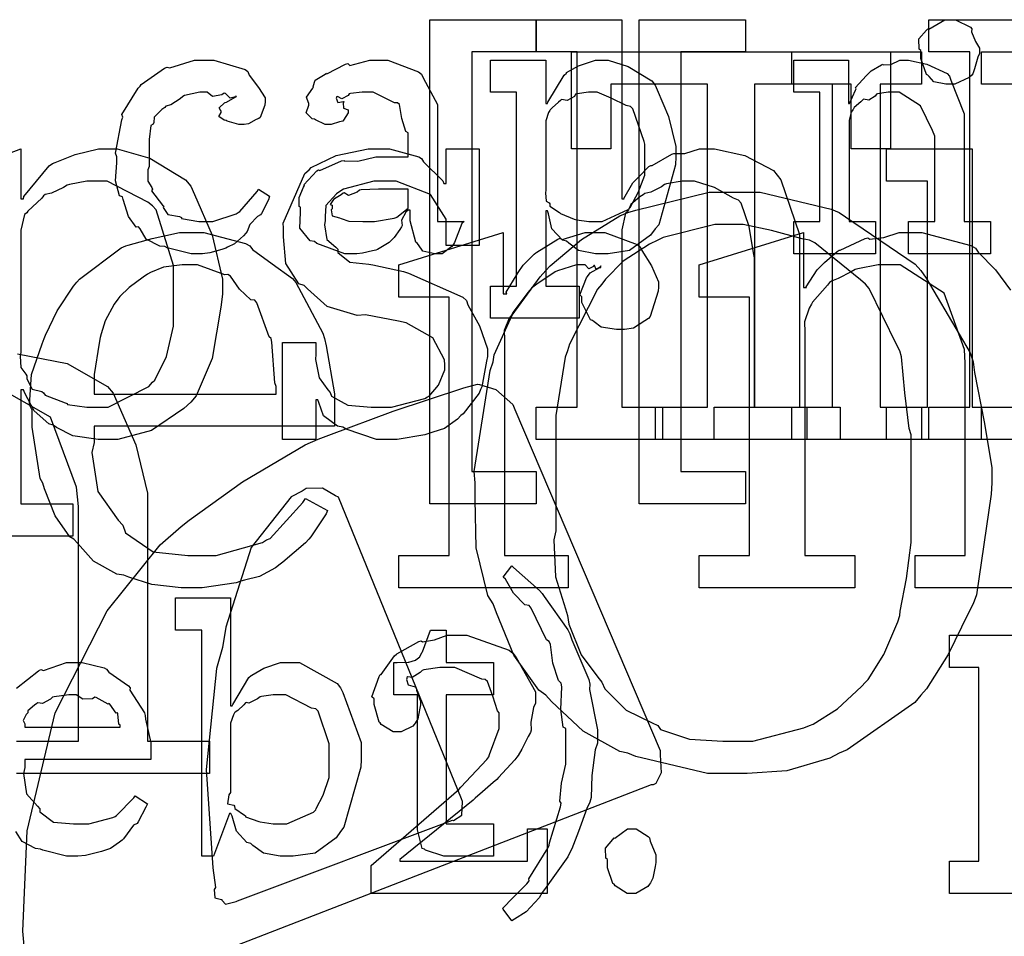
# Model space of a CAD drawing. Extents: x 0 to 8.5, y 0 to 11.
# Tile 345 of 379: x 3.329 to 3.753, y 9.515 to 9.909. Entities that reach past the tile are written whole.
import ezdxf

# ---------------------------------------------------------------- set-up
doc = ezdxf.new("R2010")
doc.units = 0
doc.layers.get('0').update_dxf_attribs({"linetype": 'CONTINUOUS'})

msp = doc.modelspace()

# ---------------------------------------------------------------- linework, layer by layer
at = {"color": 0}
for points in [[(3.50558, 9.90901), (3.55138, 9.90901), (3.55138, 9.89512), (3.5236, 9.89512), (3.5236, 9.71457), (3.55138, 9.71457), (3.55138, 9.70068), (3.50558, 9.70068), (3.50558, 9.90901)], [(3.55138, 9.74235), (3.56896, 9.74235), (3.56896, 9.89512), (3.55138, 9.89512), (3.55138, 9.90901), (3.58826, 9.90901), (3.58826, 9.83197), (3.58914, 9.83197), (3.58903, 9.83208), (3.59299, 9.83876), (3.59347, 9.83936), (3.59347, 9.83936), (3.59554, 9.84136), (3.59988, 9.84581), (3.60064, 9.84631), (3.60118, 9.84631), (3.60965, 9.85118), (3.61062, 9.85151), (3.61062, 9.85151), (3.61535, 9.85151), (3.62169, 9.85346), (3.62386, 9.85346), (3.62815, 9.85346), (3.64117, 9.85064), (3.65354, 9.84407), (3.65511, 9.84218), (3.65663, 9.84011), (3.66465, 9.81663), (3.66465, 9.80875), (3.66465, 9.74235), (3.68224, 9.74235), (3.68224, 9.72846), (3.62799, 9.72846), (3.62799, 9.74235), (3.64535, 9.74235), (3.64535, 9.80658), (3.64492, 9.80865), (3.64296, 9.82004), (3.63954, 9.83003), (3.6384, 9.83132), (3.63629, 9.83225), (3.6281, 9.83681), (3.61951, 9.83957), (3.61669, 9.83957), (3.61415, 9.83957), (3.60736, 9.83832), (3.6065, 9.83806), (3.60525, 9.83703), (3.60069, 9.83479), (3.59804, 9.83421), (3.59739, 9.83371), (3.59597, 9.83279), (3.59207, 9.82954), (3.59104, 9.82726), (3.59065, 9.82656), (3.58974, 9.82579), (3.58826, 9.81858), (3.58826, 9.81614), (3.58826, 9.74235), (3.60563, 9.74235), (3.60563, 9.72846), (3.55138, 9.72846), (3.55138, 9.74235)], [(3.5956, 9.90901), (3.64139, 9.90901), (3.64139, 9.89512), (3.61361, 9.89512), (3.61361, 9.71457), (3.64139, 9.71457), (3.64139, 9.70068), (3.5956, 9.70068), (3.5956, 9.90901)], [(3.72949, 9.88124), (3.72771, 9.88124), (3.7225, 9.88222), (3.72049, 9.8845), (3.71994, 9.88514), (3.71929, 9.88547), (3.7169, 9.89225), (3.7169, 9.89447), (3.7169, 9.89578), (3.71615, 9.89638), (3.71604, 9.90076), (3.7194, 9.90446), (3.71994, 9.90511), (3.72032, 9.90494), (3.72715, 9.90901), (3.72949, 9.90901), (3.73182, 9.90901), (3.73828, 9.90576), (3.73882, 9.90511), (3.73876, 9.90375), (3.7404, 9.89958), (3.74208, 9.89675), (3.74208, 9.89578), (3.74208, 9.89447), (3.74137, 9.8929), (3.73996, 9.88781), (3.73926, 9.88569), (3.73882, 9.88514), (3.73768, 9.88417), (3.7315, 9.88124), (3.72949, 9.88124)], [(3.40662, 9.80832), (3.40283, 9.80832), (3.39253, 9.81088), (3.39144, 9.81136), (3.38938, 9.81158), (3.38351, 9.81461), (3.38092, 9.81896), (3.38015, 9.81982), (3.37918, 9.81976), (3.37582, 9.82437), (3.37358, 9.8316), (3.37321, 9.83285), (3.37201, 9.83328), (3.37022, 9.83974), (3.37082, 9.84744), (3.37082, 9.84999), (3.37022, 9.85161), (3.37299, 9.86589), (3.37343, 9.86714), (3.37304, 9.86817), (3.37999, 9.8795), (3.38081, 9.88038), (3.38135, 9.88108), (3.39139, 9.88818), (3.39253, 9.88861), (3.39361, 9.88824), (3.40419, 9.89165), (3.40771, 9.89165), (3.4126, 9.89165), (3.42606, 9.88753), (3.42725, 9.88667), (3.42779, 9.8851), (3.43175, 9.87989), (3.43463, 9.87537), (3.43463, 9.87386), (3.43451, 9.87224), (3.43246, 9.86692), (3.43201, 9.86649), (3.43083, 9.866), (3.42746, 9.86421), (3.42567, 9.86387), (3.42507, 9.86387), (3.42329, 9.86387), (3.41829, 9.86535), (3.41792, 9.86561), (3.41704, 9.86572), (3.41471, 9.86729), (3.41575, 9.86914), (3.41575, 9.86974), (3.41558, 9.86974), (3.41488, 9.87104), (3.41715, 9.87321), (3.41749, 9.87343), (3.41749, 9.87343), (3.41803, 9.87358), (3.42171, 9.87571), (3.42225, 9.87582), (3.42225, 9.87625), (3.42193, 9.87582), (3.4196, 9.87532), (3.41758, 9.87728), (3.41704, 9.87733), (3.41607, 9.87663), (3.41206, 9.87597), (3.40978, 9.87776), (3.40901, 9.87776), (3.40657, 9.87776), (3.40001, 9.87636), (3.39925, 9.87603), (3.39811, 9.875), (3.39404, 9.87244), (3.39193, 9.87175), (3.39144, 9.87125), (3.39014, 9.87044), (3.38693, 9.86703), (3.38672, 9.86475), (3.38644, 9.8641), (3.38542, 9.86344), (3.38471, 9.85742), (3.38471, 9.85542), (3.38471, 9.84586), (3.38422, 9.8444), (3.38417, 9.83951), (3.38596, 9.83686), (3.38624, 9.8361), (3.38579, 9.83539), (3.39046, 9.82926), (3.391, 9.82872), (3.39074, 9.82824), (3.39285, 9.82519), (3.39785, 9.82428), (3.3986, 9.82394), (3.39871, 9.82351), (3.40608, 9.82221), (3.40858, 9.82221), (3.41222, 9.82221), (3.42225, 9.82547), (3.42312, 9.82611), (3.42372, 9.82644), (3.43126, 9.83513), (3.43181, 9.8361), (3.43658, 9.83306), (3.43608, 9.83149), (3.43311, 9.82568), (3.43267, 9.82503), (3.43138, 9.82433), (3.42811, 9.8209), (3.42697, 9.81793), (3.42638, 9.81722), (3.42529, 9.81597), (3.42144, 9.81256), (3.41851, 9.81114), (3.41769, 9.81071), (3.41596, 9.81017), (3.41086, 9.80865), (3.40767, 9.80832), (3.40662, 9.80832)], [(3.47325, 9.80832), (3.46892, 9.80832), (3.45692, 9.81267), (3.45589, 9.81353), (3.4541, 9.81392), (3.4496, 9.81928), (3.44982, 9.82607), (3.44982, 9.82829), (3.44928, 9.82861), (3.44928, 9.83247), (3.45122, 9.83697), (3.45156, 9.83763), (3.45133, 9.83789), (3.45692, 9.84392), (3.45763, 9.84435), (3.45822, 9.84412), (3.46756, 9.84825), (3.46869, 9.84847), (3.46869, 9.84825), (3.4745, 9.8481), (3.48232, 9.84999), (3.48497, 9.84999), (3.49625, 9.84999), (3.49625, 9.8604), (3.49522, 9.86094), (3.49354, 9.86654), (3.49246, 9.8725), (3.49169, 9.87321), (3.49029, 9.87321), (3.48122, 9.87776), (3.47825, 9.87776), (3.4764, 9.87776), (3.4714, 9.87722), (3.47086, 9.87711), (3.47043, 9.87642), (3.46772, 9.87494), (3.46576, 9.87597), (3.46544, 9.87582), (3.46544, 9.8756), (3.46522, 9.87522), (3.46593, 9.87332), (3.46843, 9.87386), (3.46869, 9.87364), (3.46832, 9.87321), (3.46843, 9.87088), (3.47043, 9.87022), (3.47043, 9.86996), (3.47038, 9.86897), (3.46843, 9.86572), (3.46804, 9.8654), (3.46664, 9.86501), (3.46311, 9.86387), (3.46197, 9.86387), (3.46044, 9.86387), (3.45628, 9.86589), (3.45589, 9.86626), (3.45492, 9.86638), (3.45236, 9.86893), (3.4535, 9.87218), (3.4535, 9.87321), (3.45335, 9.87321), (3.45253, 9.87565), (3.45514, 9.87961), (3.45546, 9.88015), (3.45535, 9.88021), (3.45617, 9.88297), (3.46044, 9.88558), (3.4611, 9.88601), (3.46126, 9.88579), (3.46929, 9.88992), (3.47021, 9.89014), (3.47108, 9.88937), (3.47971, 9.89165), (3.48258, 9.89165), (3.48742, 9.89165), (3.50071, 9.88661), (3.5019, 9.88558), (3.50271, 9.88396), (3.50885, 9.8725), (3.50885, 9.86865), (3.50885, 9.82221), (3.52035, 9.82221), (3.51932, 9.82129), (3.51622, 9.81315), (3.51579, 9.81244), (3.51497, 9.81142), (3.51085, 9.80832), (3.5095, 9.80832), (3.50776, 9.80832), (3.50261, 9.80946), (3.50071, 9.81213), (3.50017, 9.81287), (3.49946, 9.81332), (3.49713, 9.82243), (3.49713, 9.82547), (3.49713, 9.82699), (3.49625, 9.82699), (3.49528, 9.82622), (3.49343, 9.82275), (3.49371, 9.82042), (3.49343, 9.81982), (3.49262, 9.81874), (3.49018, 9.81532), (3.48921, 9.81429), (3.48888, 9.81396), (3.48801, 9.8131), (3.48301, 9.81017), (3.48236, 9.80985), (3.4809, 9.80951), (3.47657, 9.80854), (3.47407, 9.80832), (3.47325, 9.80832)], [(3.53162, 9.79443), (3.54292, 9.79443), (3.54292, 9.87776), (3.53162, 9.87776), (3.53162, 9.89165), (3.5555, 9.89165), (3.5555, 9.87299), (3.55615, 9.87299), (3.55632, 9.87354), (3.56342, 9.88514), (3.5644, 9.88601), (3.5644, 9.88629), (3.56956, 9.88921), (3.57688, 9.89165), (3.57937, 9.89165), (3.58225, 9.89165), (3.59088, 9.88894), (3.60113, 9.88265), (3.6026, 9.88081), (3.6034, 9.87879), (3.60829, 9.8674), (3.61149, 9.85439), (3.61149, 9.84999), (3.61128, 9.84662), (3.60406, 9.82081), (3.6026, 9.81896), (3.60047, 9.81629), (3.59147, 9.80968), (3.58236, 9.80832), (3.57937, 9.80832), (3.57688, 9.80832), (3.5695, 9.80968), (3.56538, 9.81287), (3.5644, 9.81375), (3.56261, 9.81418), (3.55811, 9.81907), (3.55658, 9.82553), (3.55615, 9.82676), (3.5555, 9.82676), (3.5555, 9.79443), (3.56982, 9.79443), (3.56982, 9.78054), (3.53162, 9.78054), (3.53162, 9.79443)], [(3.60275, 9.74235), (3.62511, 9.74235), (3.62511, 9.88124), (3.58344, 9.88124), (3.58344, 9.85346), (3.56651, 9.85346), (3.56651, 9.89512), (3.70389, 9.89512), (3.70389, 9.85346), (3.68696, 9.85346), (3.68696, 9.88124), (3.64529, 9.88124), (3.64529, 9.74235), (3.66786, 9.74235), (3.66786, 9.72846), (3.60275, 9.72846), (3.60275, 9.74235)], [(3.66135, 9.74235), (3.67893, 9.74235), (3.67893, 9.88124), (3.66135, 9.88124), (3.66135, 9.89512), (3.71712, 9.89512), (3.71712, 9.88124), (3.69933, 9.88124), (3.69933, 9.74235), (3.71712, 9.74235), (3.71712, 9.72846), (3.66135, 9.72846), (3.66135, 9.74235)], [(3.66217, 9.82221), (3.67344, 9.82221), (3.67344, 9.87776), (3.66217, 9.87776), (3.66217, 9.89165), (3.68582, 9.89165), (3.68582, 9.87299), (3.68625, 9.87299), (3.68625, 9.87299), (3.68875, 9.87875), (3.68907, 9.87929), (3.68881, 9.87978), (3.69336, 9.88493), (3.69385, 9.88536), (3.69385, 9.88536), (3.69547, 9.88699), (3.69993, 9.88965), (3.70057, 9.88992), (3.70068, 9.8896), (3.70404, 9.88971), (3.70779, 9.89165), (3.70904, 9.89165), (3.71164, 9.89165), (3.71951, 9.88992), (3.72819, 9.8859), (3.72922, 9.88471), (3.72982, 9.88297), (3.73551, 9.86849), (3.73551, 9.86367), (3.73551, 9.82221), (3.74681, 9.82221), (3.74681, 9.80832), (3.71164, 9.80832), (3.71164, 9.82221), (3.72293, 9.82221), (3.72293, 9.85889), (3.72185, 9.86133), (3.71669, 9.87196), (3.70751, 9.87776), (3.70449, 9.87776), (3.70281, 9.87776), (3.69829, 9.87706), (3.69775, 9.8769), (3.69726, 9.87608), (3.69444, 9.87435), (3.69228, 9.87478), (3.69189, 9.87451), (3.69103, 9.87369), (3.68826, 9.87125), (3.68772, 9.87044), (3.68756, 9.87017), (3.68685, 9.86925), (3.68604, 9.86572), (3.68604, 9.86453), (3.68604, 9.82221), (3.69732, 9.82221), (3.69732, 9.80832), (3.66217, 9.80832), (3.66217, 9.82221)], [(3.57568, 9.82221), (3.57975, 9.82221), (3.59099, 9.82731), (3.59196, 9.82829), (3.59207, 9.82883), (3.59517, 9.83464), (3.59804, 9.84213), (3.59804, 9.84457), (3.59804, 9.85542), (3.59776, 9.85667), (3.59293, 9.87071), (3.59196, 9.87169), (3.59006, 9.87207), (3.58356, 9.87528), (3.57764, 9.87776), (3.57568, 9.87776), (3.57383, 9.87776), (3.5689, 9.87706), (3.56831, 9.8769), (3.56776, 9.87603), (3.56467, 9.87418), (3.56222, 9.87463), (3.56179, 9.87429), (3.56093, 9.87349), (3.55817, 9.87104), (3.5574, 9.87028), (3.55724, 9.86996), (3.55658, 9.86908), (3.5555, 9.8655), (3.5555, 9.86431), (3.5555, 9.83567), (3.55533, 9.83453), (3.55561, 9.83089), (3.55697, 9.83018), (3.55724, 9.82981), (3.55718, 9.82883), (3.56131, 9.82601), (3.56179, 9.82568), (3.56179, 9.82568), (3.56765, 9.82324), (3.56831, 9.82308), (3.56879, 9.82286), (3.57394, 9.82221), (3.57568, 9.82221)], [(3.48747, 9.72846), (3.48264, 9.72846), (3.46951, 9.73281), (3.46815, 9.73367), (3.46588, 9.7341), (3.45975, 9.73856), (3.45774, 9.74431), (3.45731, 9.74539), (3.45643, 9.74539), (3.45643, 9.72846), (3.44211, 9.72846), (3.44211, 9.77012), (3.45643, 9.77012), (3.45643, 9.76514), (3.45637, 9.76275), (3.4579, 9.75493), (3.46164, 9.74972), (3.46272, 9.74864), (3.46317, 9.74707), (3.47021, 9.74317), (3.48036, 9.74235), (3.48378, 9.74235), (3.48899, 9.74235), (3.50336, 9.74599), (3.50461, 9.74669), (3.50521, 9.74707), (3.50922, 9.75179), (3.51199, 9.7584), (3.51199, 9.76058), (3.51193, 9.76269), (3.50689, 9.77208), (3.49533, 9.7786), (3.49203, 9.77924), (3.47792, 9.78207), (3.47428, 9.78168), (3.46143, 9.7856), (3.4529, 9.79318), (3.45144, 9.79465), (3.44917, 9.79531), (3.44358, 9.8041), (3.44254, 9.8156), (3.44254, 9.81939), (3.44249, 9.8214), (3.45176, 9.84283), (3.45361, 9.84435), (3.45449, 9.84549), (3.46522, 9.85058), (3.47894, 9.85346), (3.48356, 9.85346), (3.48817, 9.85346), (3.50082, 9.85004), (3.50201, 9.84933), (3.50282, 9.84788), (3.51112, 9.83963), (3.51156, 9.83849), (3.51264, 9.83849), (3.51264, 9.85346), (3.52675, 9.85346), (3.52675, 9.81179), (3.51264, 9.81179), (3.51264, 9.82069), (3.51253, 9.82314), (3.50581, 9.83376), (3.49104, 9.83957), (3.48617, 9.83957), (3.48144, 9.83957), (3.46838, 9.83615), (3.46729, 9.83544), (3.46544, 9.83415), (3.46078, 9.829), (3.46056, 9.82428), (3.46056, 9.82264), (3.46018, 9.82075), (3.46126, 9.81451), (3.46506, 9.81114), (3.46599, 9.81028), (3.46599, 9.80886), (3.47114, 9.80469), (3.47933, 9.80388), (3.48096, 9.80354), (3.49419, 9.80072), (3.49631, 9.79992), (3.51981, 9.78965), (3.52132, 9.78814), (3.52197, 9.78635), (3.52686, 9.77729), (3.53043, 9.76736), (3.53043, 9.76406), (3.53, 9.76215), (3.52789, 9.75103), (3.5274, 9.74994), (3.52675, 9.74826), (3.51986, 9.73947), (3.51893, 9.73867), (3.51742, 9.73708), (3.51187, 9.73307), (3.50678, 9.73156), (3.50549, 9.73107), (3.50347, 9.73042), (3.49143, 9.72846), (3.48747, 9.72846)], [(3.70215, 9.74235), (3.71972, 9.74235), (3.71972, 9.83957), (3.70215, 9.83957), (3.70215, 9.85346), (3.73904, 9.85346), (3.73904, 9.74235), (3.75662, 9.74235), (3.75662, 9.72846), (3.70215, 9.72846), (3.70215, 9.74235)], [(3.36079, 9.74235), (3.36714, 9.74235), (3.38465, 9.75125), (3.38618, 9.75299), (3.38721, 9.7539), (3.39225, 9.76411), (3.39529, 9.77713), (3.39529, 9.78142), (3.39529, 9.80051), (3.39518, 9.80328), (3.38769, 9.82721), (3.38618, 9.82894), (3.38417, 9.83046), (3.3666, 9.83957), (3.36079, 9.83957), (3.35796, 9.83957), (3.35042, 9.83817), (3.3495, 9.83783), (3.34793, 9.83681), (3.34278, 9.83442), (3.34, 9.83376), (3.33931, 9.83328), (3.33854, 9.83219), (3.33257, 9.82667), (3.33214, 9.8259), (3.33111, 9.82519), (3.32954, 9.81842), (3.32954, 9.81614), (3.32954, 9.76579), (3.32921, 9.76426), (3.32958, 9.75939), (3.33171, 9.75657), (3.33214, 9.75581), (3.33203, 9.75444), (3.33442, 9.75011), (3.33854, 9.74897), (3.33931, 9.74843), (3.34, 9.74744), (3.34853, 9.74419), (3.3495, 9.74388), (3.34956, 9.74349), (3.35796, 9.74235), (3.36079, 9.74235)], [(3.47868, 9.82221), (3.48178, 9.82221), (3.49018, 9.82368), (3.49104, 9.82394), (3.49132, 9.82411), (3.49625, 9.8279), (3.49625, 9.82915), (3.49625, 9.8361), (3.48628, 9.8361), (3.48351, 9.8361), (3.47597, 9.83578), (3.47521, 9.83567), (3.47433, 9.83485), (3.4706, 9.83344), (3.46869, 9.83453), (3.46826, 9.83436), (3.46739, 9.83365), (3.46446, 9.83188), (3.46457, 9.83219), (3.46457, 9.83219), (3.46403, 9.8316), (3.46268, 9.82954), (3.46349, 9.82926), (3.46349, 9.82915), (3.46349, 9.82764), (3.46311, 9.82715), (3.46349, 9.8246), (3.46674, 9.82379), (3.46739, 9.82351), (3.46739, 9.82351), (3.47071, 9.82238), (3.47667, 9.82221), (3.47868, 9.82221)], [(3.63639, 9.58475), (3.625, 9.58475), (3.59424, 9.59201), (3.59082, 9.59343), (3.58735, 9.59418), (3.57156, 9.60292), (3.55789, 9.61567), (3.55544, 9.61838), (3.55246, 9.62061), (3.54167, 9.63564), (3.53418, 9.65386), (3.53288, 9.65767), (3.53054, 9.66124), (3.5255, 9.68175), (3.52507, 9.70275), (3.52507, 9.70975), (3.52468, 9.71463), (3.53157, 9.75803), (3.53288, 9.76183), (3.53321, 9.76481), (3.54101, 9.78185), (3.553, 9.79839), (3.55544, 9.80111), (3.55735, 9.80317), (3.57081, 9.81451), (3.58735, 9.82465), (3.59082, 9.82607), (3.59418, 9.8271), (3.62582, 9.83475), (3.63639, 9.83475), (3.64774, 9.83475), (3.67833, 9.82753), (3.68175, 9.82607), (3.68451, 9.82422), (3.71446, 9.80382), (3.7169, 9.80111), (3.71924, 9.79775), (3.73817, 9.76568), (3.73947, 9.76183), (3.73996, 9.75717), (3.74419, 9.736), (3.7475, 9.71631), (3.7475, 9.70975), (3.74713, 9.70492), (3.74078, 9.66151), (3.73947, 9.65767), (3.73731, 9.65354), (3.72863, 9.6359), (3.71935, 9.6211), (3.7169, 9.61838), (3.71436, 9.61518), (3.68517, 9.59489), (3.68175, 9.59343), (3.67768, 9.59125), (3.65918, 9.58583), (3.64208, 9.58475), (3.63639, 9.58475)], [(3.63639, 9.59864), (3.64453, 9.59864), (3.66656, 9.60428), (3.66894, 9.60536), (3.67057, 9.60596), (3.68099, 9.61257), (3.6914, 9.62207), (3.69303, 9.62403), (3.69417, 9.62511), (3.7009, 9.63585), (3.70692, 9.64996), (3.70779, 9.65267), (3.70806, 9.65446), (3.71072, 9.66862), (3.71278, 9.68403), (3.71278, 9.68913), (3.71278, 9.73036), (3.71181, 9.73312), (3.71007, 9.74849), (3.70861, 9.76389), (3.70779, 9.7666), (3.70643, 9.76932), (3.69467, 9.79329), (3.69303, 9.79525), (3.69092, 9.7971), (3.67133, 9.81304), (3.66894, 9.81413), (3.66581, 9.81467), (3.65256, 9.81831), (3.6404, 9.82086), (3.63639, 9.82086), (3.62819, 9.82086), (3.60601, 9.81526), (3.60363, 9.81413), (3.6001, 9.81244), (3.58876, 9.80518), (3.58117, 9.79731), (3.57954, 9.79525), (3.57769, 9.79308), (3.56565, 9.76942), (3.56478, 9.7666), (3.56375, 9.76378), (3.55979, 9.73872), (3.55979, 9.73036), (3.55979, 9.68913), (3.55886, 9.68528), (3.55963, 9.66928), (3.56392, 9.65549), (3.56478, 9.65267), (3.56543, 9.64893), (3.57075, 9.63574), (3.5779, 9.62608), (3.57954, 9.62403), (3.58089, 9.6211), (3.59, 9.61193), (3.60124, 9.6065), (3.60363, 9.60536), (3.60487, 9.60368), (3.61729, 9.5995), (3.63162, 9.59864), (3.63639, 9.59864)], [(3.40272, 9.66461), (3.39849, 9.66461), (3.38596, 9.66596), (3.37597, 9.66917), (3.37386, 9.67003), (3.37082, 9.67051), (3.36079, 9.67606), (3.35385, 9.68381), (3.35238, 9.68544), (3.35064, 9.68653), (3.34424, 9.69558), (3.33968, 9.70719), (3.33892, 9.70953), (3.33783, 9.71164), (3.33436, 9.73367), (3.33436, 9.741), (3.33328, 9.74328), (3.33404, 9.75629), (3.33871, 9.76953), (3.33957, 9.77181), (3.34006, 9.77333), (3.34511, 9.78369), (3.35215, 9.79443), (3.35368, 9.79611), (3.35476, 9.79731), (3.37267, 9.81088), (3.37472, 9.81174), (3.37576, 9.81201), (3.38601, 9.81494), (3.39774, 9.81739), (3.40164, 9.81739), (3.40826, 9.81739), (3.42617, 9.81272), (3.42811, 9.81174), (3.42925, 9.81011), (3.43767, 9.80393), (3.4465, 9.79764), (3.44786, 9.7959), (3.44906, 9.79372), (3.45947, 9.77419), (3.46024, 9.77181), (3.46094, 9.76867), (3.46457, 9.7481), (3.46457, 9.74121), (3.46457, 9.73406), (3.36106, 9.73406), (3.36106, 9.72711), (3.36003, 9.72276), (3.36262, 9.70606), (3.37136, 9.69368), (3.37343, 9.69151), (3.37463, 9.68826), (3.3865, 9.68012), (3.40142, 9.6785), (3.40642, 9.6785), (3.41363, 9.6785), (3.43349, 9.68414), (3.43528, 9.68522), (3.43679, 9.68582), (3.45096, 9.70122), (3.45199, 9.70301), (3.46153, 9.69781), (3.46094, 9.69635), (3.45437, 9.68647), (3.4535, 9.68544), (3.45204, 9.68386), (3.44233, 9.67557), (3.44114, 9.67481), (3.43918, 9.67324), (3.43218, 9.66943), (3.42583, 9.66792), (3.42421, 9.66743), (3.42215, 9.66672), (3.40756, 9.66461), (3.40272, 9.66461)], [(3.49219, 9.6785), (3.51389, 9.6785), (3.51389, 9.78961), (3.49219, 9.78961), (3.49219, 9.8035), (3.53711, 9.81739), (3.53711, 9.79113), (3.53863, 9.79113), (3.53847, 9.79178), (3.54308, 9.79949), (3.54363, 9.80024), (3.54363, 9.80024), (3.54579, 9.80344), (3.55046, 9.80811), (3.55122, 9.80871), (3.5516, 9.80892), (3.56065, 9.81461), (3.56164, 9.815), (3.56256, 9.81446), (3.57243, 9.81739), (3.57574, 9.81739), (3.58083, 9.81739), (3.59483, 9.81233), (3.59614, 9.81131), (3.59679, 9.80968), (3.60101, 9.80306), (3.60394, 9.79622), (3.60394, 9.79394), (3.60385, 9.79221), (3.60032, 9.78136), (3.59961, 9.78049), (3.59804, 9.7794), (3.59321, 9.77632), (3.58936, 9.77572), (3.58811, 9.77572), (3.58589, 9.77572), (3.57937, 9.77669), (3.57628, 9.77897), (3.57553, 9.77963), (3.57471, 9.77994), (3.57096, 9.78737), (3.57096, 9.78982), (3.57015, 9.79064), (3.57292, 9.79796), (3.57335, 9.7985), (3.57335, 9.7985), (3.57454, 9.80013), (3.57867, 9.80236), (3.57921, 9.8024), (3.57921, 9.80306), (3.57894, 9.80257), (3.57721, 9.80154), (3.57639, 9.80328), (3.57617, 9.80328), (3.57596, 9.80279), (3.574, 9.80176), (3.57238, 9.8035), (3.57183, 9.8035), (3.56874, 9.8035), (3.56049, 9.801), (3.55946, 9.80046), (3.55761, 9.79926), (3.55214, 9.79562), (3.54937, 9.79346), (3.54861, 9.79264), (3.54769, 9.79167), (3.54129, 9.78304), (3.54081, 9.78201), (3.53965, 9.7806), (3.53754, 9.77533), (3.53776, 9.77143), (3.53776, 9.77007), (3.53776, 9.6785), (3.56511, 9.6785), (3.56511, 9.66461), (3.49219, 9.66461), (3.49219, 9.6785)], [(3.36106, 9.74794), (3.4394, 9.74794), (3.4394, 9.75119), (3.43881, 9.75276), (3.43756, 9.77024), (3.43722, 9.77181), (3.43647, 9.77257), (3.43104, 9.78717), (3.43028, 9.78831), (3.42854, 9.78847), (3.42361, 9.79308), (3.41976, 9.79872), (3.41857, 9.79937), (3.41737, 9.79926), (3.40554, 9.8035), (3.40164, 9.8035), (3.39893, 9.8035), (3.39085, 9.80251), (3.38531, 9.80024), (3.38406, 9.79958), (3.38217, 9.79818), (3.37614, 9.79378), (3.37213, 9.78993), (3.37125, 9.78874), (3.36974, 9.78657), (3.36583, 9.77951), (3.3641, 9.77387), (3.36367, 9.77225), (3.36317, 9.76986), (3.36106, 9.75635), (3.36106, 9.75185), (3.36106, 9.74794)], [(3.41325, 9.5356), (3.41276, 9.53472), (3.41297, 9.53114), (3.41585, 9.53049), (3.41629, 9.53017), (3.41618, 9.53011), (3.41758, 9.52843), (3.42215, 9.52968), (3.42279, 9.52994), (3.51525, 9.56467), (3.51574, 9.5644), (3.51932, 9.56674), (3.51958, 9.57269), (3.51915, 9.57379), (3.46619, 9.70356), (3.4649, 9.70415), (3.45936, 9.70747), (3.45231, 9.70725), (3.45057, 9.70617), (3.4459, 9.70367), (3.42871, 9.68186), (3.41781, 9.64768), (3.41629, 9.63889), (3.41368, 9.62989), (3.40929, 9.58643), (3.41222, 9.54406), (3.41325, 9.5356)], [(3.53717, 9.52632), (3.537, 9.52675), (3.54124, 9.53125), (3.54736, 9.53728), (3.54824, 9.53847), (3.54818, 9.53939), (3.55632, 9.55251), (3.55692, 9.55388), (3.55701, 9.5549), (3.56179, 9.57032), (3.56212, 9.57189), (3.56153, 9.57281), (3.56218, 9.58057), (3.56407, 9.58871), (3.56407, 9.59142), (3.56407, 9.604), (3.56299, 9.6046), (3.56196, 9.61225), (3.56244, 9.62196), (3.56212, 9.62354), (3.56093, 9.62472), (3.55854, 9.63222), (3.55746, 9.64014), (3.55692, 9.64154), (3.55583, 9.64219), (3.5491, 9.65582), (3.54824, 9.65696), (3.5465, 9.65728), (3.54156, 9.66222), (3.53814, 9.66829), (3.53717, 9.66911), (3.54085, 9.6741), (3.54161, 9.67333), (3.55279, 9.66342), (3.55387, 9.66217), (3.55474, 9.66081), (3.56494, 9.64649), (3.56581, 9.64481), (3.56662, 9.64214), (3.57394, 9.62511), (3.57449, 9.6231), (3.57422, 9.62076), (3.57775, 9.60351), (3.57775, 9.59771), (3.57667, 9.59489), (3.57531, 9.58376), (3.57503, 9.57433), (3.57449, 9.57232), (3.57314, 9.56956), (3.5695, 9.55979), (3.56668, 9.55225), (3.56581, 9.55063), (3.56489, 9.54889), (3.55496, 9.53472), (3.55387, 9.53347), (3.55257, 9.53119), (3.54704, 9.52513), (3.54194, 9.52208), (3.54085, 9.52132), (3.53717, 9.52632)], [(3.44362, 9.5491), (3.44119, 9.5491), (3.43392, 9.55046), (3.42942, 9.55365), (3.42844, 9.55453), (3.42676, 9.55501), (3.42231, 9.55985), (3.42042, 9.56629), (3.41997, 9.56754), (3.41932, 9.56754), (3.41237, 9.5491), (3.40739, 9.5491), (3.40739, 9.64632), (3.39611, 9.64632), (3.39611, 9.66021), (3.41976, 9.66021), (3.41976, 9.61376), (3.42042, 9.61376), (3.42079, 9.61431), (3.42768, 9.62592), (3.42865, 9.62679), (3.42887, 9.62706), (3.43408, 9.62999), (3.44125, 9.63243), (3.44362, 9.63243), (3.44949, 9.63243), (3.4656, 9.62343), (3.46707, 9.62158), (3.4681, 9.61957), (3.47597, 9.59799), (3.47597, 9.59076), (3.47592, 9.5874), (3.46853, 9.56158), (3.46707, 9.55974), (3.46517, 9.55707), (3.45617, 9.55046), (3.44672, 9.5491), (3.44362, 9.5491)], [(3.51432, 9.5491), (3.51156, 9.5491), (3.50375, 9.55165), (3.50325, 9.55214), (3.50222, 9.55246), (3.50022, 9.56039), (3.50022, 9.56299), (3.50022, 9.61854), (3.49001, 9.61854), (3.49001, 9.63243), (3.49154, 9.63243), (3.49154, 9.63243), (3.49621, 9.63265), (3.49653, 9.63265), (3.49653, 9.63265), (3.49935, 9.63346), (3.49957, 9.63351), (3.49957, 9.63357), (3.50119, 9.63493), (3.50131, 9.63504), (3.50131, 9.63504), (3.50228, 9.63683), (3.50239, 9.63699), (3.50586, 9.64632), (3.51258, 9.64632), (3.51258, 9.63243), (3.53299, 9.63243), (3.53299, 9.61854), (3.51258, 9.61854), (3.51258, 9.56299), (3.53299, 9.56299), (3.53299, 9.5491), (3.53213, 9.5491), (3.53017, 9.5491), (3.52951, 9.5491), (3.52838, 9.5491), (3.52576, 9.5491), (3.52496, 9.5491), (3.52365, 9.5491), (3.52072, 9.5491), (3.51975, 9.5491), (3.51839, 9.5491), (3.51531, 9.5491), (3.51432, 9.5491)], [(3.48031, 9.54503), (3.51807, 9.57781), (3.51893, 9.57878), (3.53011, 9.59076), (3.53088, 9.5919), (3.53119, 9.59283), (3.53543, 9.60406), (3.53543, 9.60775), (3.53543, 9.61079), (3.53461, 9.61165), (3.53267, 9.61789), (3.53033, 9.62424), (3.52935, 9.62511), (3.528, 9.62528), (3.51628, 9.63032), (3.51243, 9.63032), (3.50988, 9.63032), (3.50293, 9.62924), (3.50222, 9.62901), (3.50142, 9.6281), (3.49794, 9.62603), (3.49604, 9.62625), (3.49571, 9.62597), (3.49571, 9.62554), (3.49544, 9.62517), (3.49621, 9.62283), (3.49929, 9.62196), (3.49963, 9.62142), (3.49978, 9.62056), (3.50157, 9.61583), (3.50157, 9.61426), (3.50131, 9.61274), (3.50037, 9.60818), (3.49918, 9.60639), (3.49875, 9.60579), (3.49821, 9.60499), (3.49322, 9.60254), (3.4916, 9.60254), (3.48975, 9.60254), (3.48465, 9.60579), (3.48421, 9.60644), (3.48372, 9.60678), (3.48161, 9.61436), (3.48161, 9.61686), (3.48062, 9.61774), (3.48378, 9.62646), (3.48421, 9.62728), (3.4846, 9.62722), (3.4904, 9.63536), (3.49115, 9.63596), (3.49132, 9.63613), (3.50076, 9.6415), (3.50179, 9.64182), (3.50244, 9.64128), (3.50754, 9.64219), (3.51297, 9.64421), (3.51481, 9.64421), (3.52143, 9.64421), (3.53965, 9.63769), (3.54129, 9.63639), (3.54275, 9.63465), (3.55106, 9.61985), (3.55106, 9.6149), (3.55018, 9.61307), (3.54904, 9.60678), (3.54921, 9.60331), (3.54889, 9.60232), (3.5479, 9.60058), (3.54514, 9.59517), (3.54363, 9.5925), (3.54303, 9.59169), (3.5421, 9.5906), (3.53515, 9.5829), (3.53435, 9.58214), (3.53282, 9.58083), (3.52826, 9.57682), (3.52501, 9.574), (3.52414, 9.57324), (3.49268, 9.54764), (3.49268, 9.54699), (3.54758, 9.54699), (3.54758, 9.56088), (3.55604, 9.56088), (3.55604, 9.5331), (3.48031, 9.5331), (3.48031, 9.54503)], [(3.33122, 9.60465), (3.37224, 9.60465), (3.37224, 9.60553), (3.37169, 9.60596), (3.37131, 9.61035), (3.37115, 9.61074), (3.3705, 9.61063), (3.36789, 9.61458), (3.36746, 9.61486), (3.36708, 9.61447), (3.36199, 9.61735), (3.36139, 9.61746), (3.36035, 9.61681), (3.35613, 9.61669), (3.35335, 9.61854), (3.35249, 9.61854), (3.35015, 9.61854), (3.34381, 9.61768), (3.34315, 9.61746), (3.34233, 9.6166), (3.33886, 9.61481), (3.33686, 9.61513), (3.33643, 9.61486), (3.33544, 9.6141), (3.33257, 9.61171), (3.33257, 9.61094), (3.33251, 9.61074), (3.33182, 9.61008), (3.33046, 9.60747), (3.33122, 9.60601), (3.33122, 9.60553), (3.33122, 9.60465)], [(3.43994, 9.56299), (3.44407, 9.56299), (3.45546, 9.56808), (3.45643, 9.56907), (3.45665, 9.56961), (3.45969, 9.57542), (3.46229, 9.5829), (3.46229, 9.58535), (3.46229, 9.59619), (3.46224, 9.59744), (3.45742, 9.61149), (3.45643, 9.61247), (3.45469, 9.61285), (3.44362, 9.61854), (3.43994, 9.61854), (3.4381, 9.61854), (3.43317, 9.61783), (3.43257, 9.61768), (3.43143, 9.61686), (3.42763, 9.61496), (3.42649, 9.61524), (3.42626, 9.61507), (3.42551, 9.61421), (3.42285, 9.61182), (3.42171, 9.61106), (3.4215, 9.61074), (3.42106, 9.60986), (3.41976, 9.60628), (3.41976, 9.60508), (3.41976, 9.57644), (3.41911, 9.57553), (3.41846, 9.57167), (3.42117, 9.57101), (3.4215, 9.57058), (3.42165, 9.56956), (3.42578, 9.56679), (3.42626, 9.56646), (3.42622, 9.56597), (3.43197, 9.56401), (3.43257, 9.56386), (3.43257, 9.56386), (3.4381, 9.56299), (3.43994, 9.56299)], [(3.59244, 9.5331), (3.59056, 9.5331), (3.58529, 9.53635), (3.58485, 9.537), (3.58431, 9.53733), (3.58203, 9.54411), (3.58203, 9.54633), (3.58203, 9.54764), (3.58128, 9.54829), (3.58122, 9.55263), (3.58436, 9.55632), (3.58485, 9.55697), (3.58524, 9.55681), (3.5906, 9.56088), (3.59244, 9.56088), (3.59435, 9.56088), (3.59956, 9.55761), (3.60004, 9.55697), (3.60032, 9.5555), (3.60286, 9.54964), (3.60286, 9.54764), (3.60286, 9.54633), (3.60249, 9.54471), (3.60151, 9.53965), (3.60047, 9.53765), (3.60004, 9.537), (3.59939, 9.53603), (3.59418, 9.5331), (3.59244, 9.5331)]]:
    msp.add_lwpolyline(points, close=True, dxfattribs=at)
for points in [[(3.77463, 9.72846), (3.72038, 9.72846), (3.72038, 9.74235), (3.72038, 9.74235), (3.73796, 9.74235), (3.73796, 9.89512), (3.72038, 9.89512), (3.72038, 9.90901), (3.75726, 9.90901)], [(3.76058, 9.88124), (3.743, 9.88124), (3.743, 9.89512), (3.78444, 9.89512)], [(3.29286, 9.83957), (3.32954, 9.85346), (3.32954, 9.83197), (3.33062, 9.83197), (3.33078, 9.83296), (3.34174, 9.84614), (3.34321, 9.84717), (3.34429, 9.8476), (3.35286, 9.85097), (3.36301, 9.85346), (3.36643, 9.85346), (3.37104, 9.85346), (3.38504, 9.84944), (3.40039, 9.84011), (3.40267, 9.8374), (3.40424, 9.83376), (3.41183, 9.81629), (3.41635, 9.79731), (3.41635, 9.79096), (3.41564, 9.78532), (3.41189, 9.76329), (3.40494, 9.74724), (3.40267, 9.74451), (3.39968, 9.74169), (3.38569, 9.73221), (3.37121, 9.72846), (3.36643, 9.72846), (3.36279, 9.72846), (3.35189, 9.72999), (3.34489, 9.73356), (3.34343, 9.73454), (3.34153, 9.73508), (3.33518, 9.74072), (3.33128, 9.74826), (3.33062, 9.74972), (3.32954, 9.74972), (3.32954, 9.70068), (3.35189, 9.70068), (3.35189, 9.68679), (3.29286, 9.68679)], [(3.78157, 9.66461), (3.71451, 9.66461), (3.71451, 9.6785), (3.736, 9.6785), (3.736, 9.76118), (3.73562, 9.76714), (3.72689, 9.79129), (3.70801, 9.8035), (3.70171, 9.8035), (3.69846, 9.8035), (3.68972, 9.80186), (3.68869, 9.80154), (3.68696, 9.80046), (3.68132, 9.79769), (3.67839, 9.7965), (3.67763, 9.7959), (3.67671, 9.79482), (3.67031, 9.78754), (3.66982, 9.78657), (3.66878, 9.78489), (3.66678, 9.77903), (3.66699, 9.77463), (3.66699, 9.77311), (3.66699, 9.6785), (3.68847, 9.6785), (3.68847, 9.66461), (3.62142, 9.66461), (3.62142, 9.6785), (3.62142, 9.6785), (3.64312, 9.6785), (3.64312, 9.78961), (3.62142, 9.78961), (3.62142, 9.8035), (3.66635, 9.81739), (3.66635, 9.79372), (3.66764, 9.79372), (3.66749, 9.79411), (3.67225, 9.80132), (3.67285, 9.80197), (3.67285, 9.80197), (3.67546, 9.80458), (3.68083, 9.80925), (3.68175, 9.80979), (3.68218, 9.80985), (3.69293, 9.81489), (3.69412, 9.81521), (3.69493, 9.81461), (3.70096, 9.81537), (3.70751, 9.81739), (3.70975, 9.81739), (3.71739, 9.81739), (3.73844, 9.81179), (3.74035, 9.81065), (3.74154, 9.80897), (3.74897, 9.80143), (3.75543, 9.79258)], [(3.32813, 9.76531), (3.34944, 9.76107), (3.36681, 9.75119), (3.36925, 9.74838), (3.37088, 9.74468), (3.37907, 9.72613), (3.384, 9.70524), (3.384, 9.69824), (3.384, 9.59864), (3.41069, 9.59864), (3.41069, 9.58475), (3.32758, 9.58475)], [(3.33165, 9.50261), (3.33035, 9.51682), (3.33219, 9.56), (3.34424, 9.61083), (3.36669, 9.65468), (3.38954, 9.683), (3.39849, 9.69097), (3.40196, 9.69368), (3.42486, 9.71018), (3.45193, 9.72613), (3.45751, 9.72851), (3.46203, 9.73019), (3.48975, 9.74056), (3.52024, 9.75065), (3.5261, 9.75217), (3.52692, 9.75211), (3.53401, 9.74989), (3.54129, 9.74349), (3.54215, 9.74132), (3.60465, 9.59462), (3.60476, 9.59267), (3.60514, 9.58501), (3.60281, 9.58035), (3.60161, 9.57986), (3.60075, 9.57986), (3.42279, 9.51085)], [(3.32758, 9.59864), (3.35428, 9.59864), (3.35428, 9.69954), (3.35351, 9.7079), (3.34224, 9.73801), (3.31853, 9.75142)], [(3.79139, 9.72846), (3.743, 9.72846), (3.743, 9.74235), (3.743, 9.74235), (3.76058, 9.74235)], [(3.78999, 9.5331), (3.72922, 9.5331), (3.72922, 9.54699), (3.72922, 9.54699), (3.74181, 9.54699), (3.74181, 9.63032), (3.72922, 9.63032), (3.72922, 9.64421), (3.785, 9.64421)], [(3.32764, 9.62147), (3.33708, 9.6289), (3.33817, 9.62939), (3.33925, 9.62901), (3.34918, 9.63243), (3.35249, 9.63243), (3.35596, 9.63243), (3.36535, 9.6301), (3.36637, 9.62961), (3.36735, 9.62825), (3.37588, 9.62244), (3.37657, 9.62158), (3.37642, 9.6205), (3.38271, 9.61083), (3.38308, 9.60965), (3.38319, 9.60807), (3.38547, 9.59788), (3.38547, 9.59446), (3.38547, 9.59076), (3.33122, 9.59076), (3.33122, 9.58729), (3.33062, 9.58464), (3.33192, 9.5759), (3.33664, 9.57058), (3.33772, 9.5695), (3.33768, 9.56814), (3.34358, 9.56381), (3.35221, 9.56299), (3.35508, 9.56299), (3.35883, 9.56299), (3.36908, 9.56569), (3.37007, 9.56625), (3.37067, 9.56657), (3.37819, 9.57428), (3.37875, 9.57514), (3.38396, 9.57167), (3.38336, 9.57026), (3.38004, 9.56392), (3.37961, 9.56321), (3.37804, 9.5625), (3.37375, 9.55658), (3.3731, 9.55604), (3.37196, 9.55507), (3.36811, 9.5524), (3.36507, 9.55137), (3.36421, 9.55106), (3.36247, 9.55063), (3.35732, 9.54937), (3.354, 9.5491), (3.35292, 9.5491), (3.35292, 9.5491), (3.34918, 9.5491), (3.33903, 9.55165), (3.33794, 9.55214), (3.33589, 9.55236), (3.33003, 9.55539), (3.32742, 9.55974)]]:
    msp.add_lwpolyline(points, dxfattribs=at)

doc.saveas('drawing.dxf')
